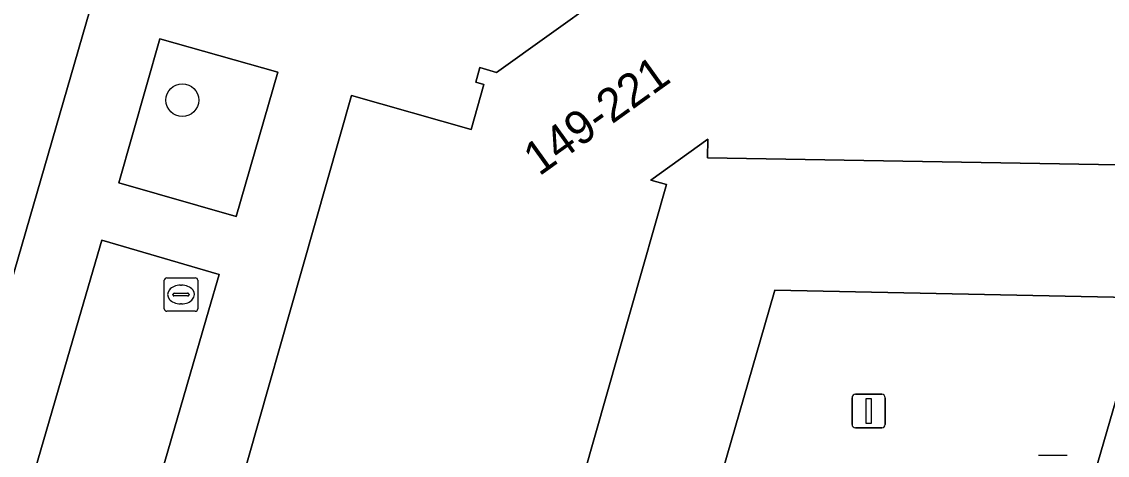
# Model space of a CAD drawing. Extents: x 159817 to 160765, y 380688 to 381638.
# Drawn here: x 160439.6 to 160472.05, y 381245.65 to 381258.62 of the extents above; entities that cross this region are included whole.
import ezdxf

# ---------------------------------------------------------------- set-up
doc = ezdxf.new("R2010")
doc.units = 0
for name, color, linetype in [('IMGEO_Boom', 7, 'Continuous'), ('IMGEO_Brandkraan', 7, 'Continuous'), ('IMGEO_Groenvoorziening', 7, 'Continuous'), ('IMGEO_Lichtmast', 7, 'Continuous'), ('IMGEO_Pand', 7, 'Continuous'), ('IMGEO_Pand_nummerreeks', 7, 'Continuous'), ('IMGEO_Parkeervlak_open', 7, 'Continuous'), ('IMGEO_Rijbaan_lokaal_open', 7, 'Continuous'), ('IMGEO_Rioolput', 7, 'Continuous'), ('IMGEO_Voetpad_open', 7, 'Continuous')]:
    doc.layers.add(name, color=color, linetype=linetype)

msp = doc.modelspace()

# ---------------------------------------------------------------- linework, layer by layer
at = {"layer": 'IMGEO_Boom'}
msp.add_circle((160444.404, 381256.275), 0.489, dxfattribs=at)
at = {"layer": 'IMGEO_Brandkraan'}
for p, q in [((160443.863, 381250.034), (160443.863, 381250.886)), ((160443.938, 381250.96), (160444.79, 381250.96)), ((160444.864, 381250.886), (160444.864, 381250.034)), ((160444.351, 381250.74), (160444.376, 381250.74)), ((160444.122, 381250.454), (160444.122, 381250.466)), ((160444.56, 381250.417), (160444.162, 381250.417)), ((160444.165, 381250.503), (160444.563, 381250.503)), ((160444.606, 381250.466), (160444.606, 381250.454)), ((160444.79, 381249.96), (160443.938, 381249.96)), ((160444.374, 381250.18), (160444.349, 381250.18))]:
    msp.add_line(p, q, dxfattribs=at)
for points in [[(160443.863, 381250.034), (160443.863, 381250.886)], [(160443.938, 381250.96), (160444.79, 381250.96)], [(160444.864, 381250.886), (160444.864, 381250.034)], [(160444.79, 381249.96), (160443.938, 381249.96)]]:
    msp.add_lwpolyline(points, dxfattribs=at)
for centre, radius, start, end in [((160443.94, 381250.884), 0.0765, 91.552, 178.448), ((160443.94, 381250.884), 0.0765, 91.552, 178.448), ((160444.788, 381250.884), 0.0765, 1.552, 88.448), ((160444.788, 381250.884), 0.0765, 1.552, 88.448), ((160444.162, 381250.463), 0.0403, 85.8775, 175.7526), ((160444.159, 381250.453), 0.0366, 178.938, 274.7102), ((160444.563, 381250.46), 0.043, 264.8664, 352.4533), ((160444.567, 381250.465), 0.0386, 1.7309, 96.639), ((160443.94, 381250.036), 0.0765, 181.552, 268.448), ((160443.94, 381250.036), 0.0765, 181.552, 268.448), ((160444.788, 381250.036), 0.0765, 271.552, 358.448), ((160444.788, 381250.036), 0.0765, 271.552, 358.448)]:
    msp.add_arc(centre, radius, start, end, dxfattribs=at)
for centre, major_axis, ratio, start_param, end_param in [((160444.35, 381250.46), (-0.387, 0.002), 0.722429, 4.712389, 7.853982), ((160444.375, 381250.46), (-0.39, 0.002), 0.717154, 1.570796, 4.712389)]:
    msp.add_ellipse(centre, major_axis=major_axis, ratio=ratio, start_param=start_param, end_param=end_param, dxfattribs=at)
at = {"layer": 'IMGEO_Groenvoorziening'}
for points in [[(160447.26, 381257.11), (160443.735, 381258.113), (160442.501, 381253.804), (160446.009, 381252.798)], [(160445.2, 381250), (160445.508, 381251.062), (160441.995, 381252.09), (160441.39, 381250), (160439.91, 381244.889), (160443.415, 381243.848)]]:
    msp.add_lwpolyline(points, close=True, dxfattribs=at)
at = {"layer": 'IMGEO_Lichtmast'}
for p, q in [((160464.421, 381246.576), (160464.421, 381247.376)), ((160464.421, 381247.376), (160464.421, 381246.576)), ((160464.521, 381247.476), (160465.311, 381247.476)), ((160465.311, 381247.476), (160464.521, 381247.476)), ((160465.411, 381247.376), (160465.411, 381246.576)), ((160465.411, 381246.576), (160465.411, 381247.376)), ((160465.311, 381246.476), (160464.521, 381246.476)), ((160464.521, 381246.476), (160465.311, 381246.476))]:
    msp.add_line(p, q, dxfattribs=at)
msp.add_lwpolyline([(160464.841, 381247.351), (160464.991, 381247.351), (160464.991, 381246.601), (160464.841, 381246.601), (160464.841, 381247.351)], dxfattribs=at)
for centre, start, end in [((160464.521, 381247.376), 90, 180), ((160464.521, 381247.376), 90, 180), ((160465.311, 381247.376), 0, 90), ((160465.311, 381247.376), 360, 90), ((160464.521, 381246.576), 180, 270), ((160464.521, 381246.576), 180, 270), ((160465.311, 381246.576), 270, 0), ((160465.311, 381246.576), 270, 0)]:
    msp.add_arc(centre, 0.1, start, end, dxfattribs=at)
at = {"layer": 'IMGEO_Pand'}
msp.add_lwpolyline([(160458.447, 381260.445), (160453.794, 381257.106), (160453.299, 381257.246), (160453.175, 381256.809), (160453.419, 381256.74), (160453.038, 381255.4), (160449.458, 381256.417), (160447.635, 381250), (160440.069, 381223.366), (160444.916, 381221.989), (160445.046, 381221.952), (160445.74, 381224.398), (160450.174, 381223.139), (160451.658, 381228.364), (160456.025, 381243.734), (160457.805, 381250), (160458.87, 381253.747), (160458.403, 381253.88), (160460.112, 381255.107), (160460.102, 381254.549), (160474.702, 381254.304)], dxfattribs=at)
at = {"layer": 'IMGEO_Parkeervlak_open'}
msp.add_lwpolyline([(160478.122, 381250), (160478.198, 381250.262), (160473.201, 381250.366), (160473.094, 381250), (160471.066, 381243.038), (160468.212, 381233.126), (160465.321, 381223.117), (160462.228, 381212.481), (160467.213, 381212.366)], close=True, dxfattribs=at)
at = {"layer": 'IMGEO_Rijbaan_lokaal_open'}
msp.add_lwpolyline([(160448.115, 381281.324), (160448.277, 381281.978), (160448.891, 381284.104), (160453.058, 381298.443), (160446.355, 381300.465), (160445.751, 381298.364), (160444.209, 381293.015), (160443.219, 381289.584), (160431.805, 381250), (160431.235, 381248.026), (160437.943, 381246.184), (160439.045, 381250), (160441.975, 381260.142), (160442.858, 381263.221), (160442.909, 381263.442)], dxfattribs=at)
msp.add_lwpolyline([(160465.321, 381223.117), (160468.212, 381233.126), (160471.066, 381243.038), (160473.094, 381250), (160473.201, 381250.366), (160462.114, 381250.595), (160461.942, 381250), (160460.424, 381244.76), (160465.059, 381243.446), (160463.247, 381237.23), (160460.466, 381227.645), (160458.522, 381220.911), (160453.869, 381222.217), (160451.119, 381212.67), (160462.228, 381212.481)], close=True, dxfattribs=at)
at = {"layer": 'IMGEO_Rioolput'}
msp.add_line((160469.997, 381245.652), (160470.849, 381245.652), dxfattribs=at)
msp.add_lwpolyline([(160469.997, 381245.652), (160470.849, 381245.652)], dxfattribs=at)
at = {"layer": 'IMGEO_Voetpad_open'}
for points in [[(160447.635, 381250), (160449.458, 381256.417), (160453.038, 381255.4), (160453.419, 381256.74), (160453.175, 381256.809), (160453.299, 381257.246), (160453.794, 381257.106), (160458.447, 381260.445), (160458.451, 381260.875), (160458.834, 381260.872), (160458.83, 381260.643), (160460.198, 381260.62), (160460.254, 381263.945), (160460.37, 381268.135), (160449.196, 381268.391)], [(160442.909, 381263.442), (160442.858, 381263.221), (160441.975, 381260.142), (160439.045, 381250), (160437.943, 381246.184), (160437.189, 381243.571), (160432.938, 381228.843), (160432.026, 381225.71), (160431.938, 381225.406)], [(160436.654, 381218.901), (160444.731, 381218.748), (160444.916, 381221.989), (160440.069, 381223.366), (160447.635, 381250)]]:
    msp.add_lwpolyline(points, dxfattribs=at)
for points in [[(160446.009, 381252.798), (160442.501, 381253.804), (160443.735, 381258.113), (160447.26, 381257.11)], [(160509.395, 381253.722), (160500, 381253.879), (160494.666, 381253.969), (160494.608, 381251.551), (160474.677, 381251.879), (160474.702, 381254.304), (160460.102, 381254.549), (160460.112, 381255.107), (160458.403, 381253.88), (160458.87, 381253.747), (160457.805, 381250), (160456.025, 381243.734), (160458.3, 381243.057), (160453.861, 381227.745), (160451.658, 381228.364), (160450.174, 381223.139), (160445.74, 381224.398), (160445.046, 381221.952), (160444.916, 381221.989), (160444.731, 381218.748), (160444.38, 381212.815), (160444.177, 381208.684), (160496.248, 381207.559)], [(160443.415, 381243.848), (160439.91, 381244.889), (160441.39, 381250), (160441.995, 381252.09), (160445.508, 381251.062), (160445.2, 381250)], [(160494.286, 381250.14), (160500, 381250.034), (160501.828, 381250), (160504.145, 381249.957), (160500, 381235.464), (160493.199, 381211.684), (160472.531, 381212.135), (160467.959, 381212.203), (160467.339, 381212.233), (160467.213, 381212.366), (160462.228, 381212.481), (160451.119, 381212.67), (160453.869, 381222.217), (160460.424, 381244.76), (160461.942, 381250), (160462.114, 381250.595), (160473.201, 381250.366), (160478.198, 381250.262), (160478.386, 381250.411), (160479.016, 381250.395), (160483.542, 381250.329)]]:
    msp.add_lwpolyline(points, close=True, dxfattribs=at)

# ---------------------------------------------------------------- texts
at = {"layer": 'IMGEO_Pand_nummerreeks'}
msp.add_text('149-221', height=1, rotation=35.6633, dxfattribs=at).set_placement((160455.069, 381253.984))

doc.saveas('drawing.dxf')
